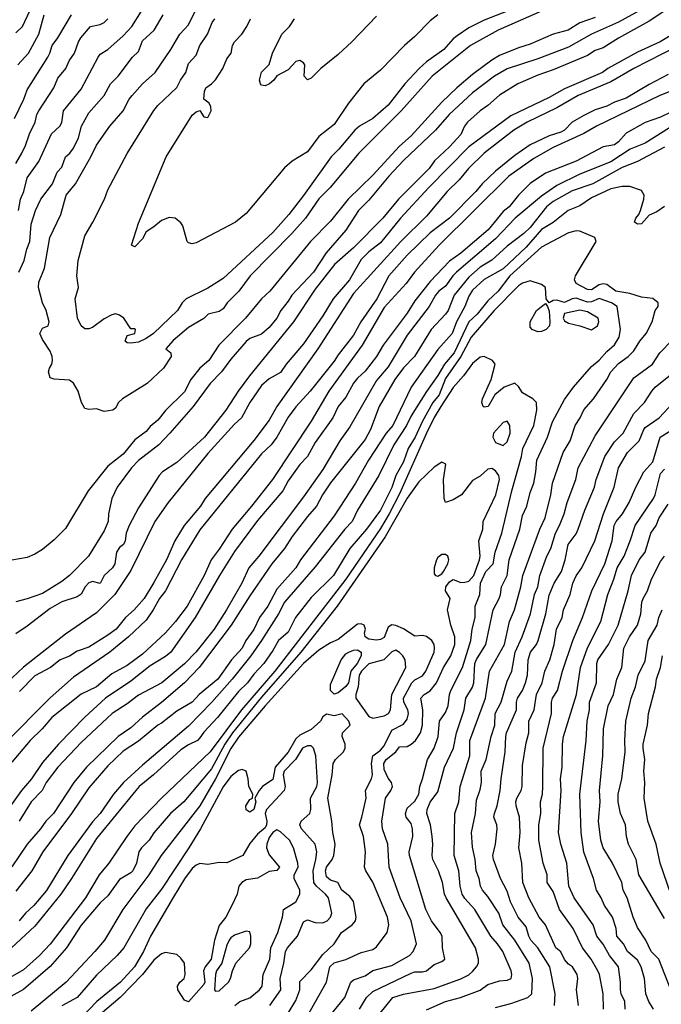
# Model space of a CAD drawing. Header units: metres. Extents: x -46681 to -43747, y -240911 to -237677.
# Tile 856 of 1056: x -44410 to -44327, y -239350 to -239222. Entities that reach past the tile are written whole.
import ezdxf

# ---------------------------------------------------------------- set-up
doc = ezdxf.new("R2010")
doc.units = ezdxf.units.M
doc.layers.add('CONTOUR_INDEX', color=1, linetype='Continuous')
doc.layers.add('CONTOUR_INTER', color=3, linetype='Continuous')

msp = doc.modelspace()

# ---------------------------------------------------------------- linework, layer by layer
at = {"layer": 'CONTOUR_INDEX'}
for points, elevation in [([(-44410.75, -239234.52), (-44409.54, -239232.02), (-44409.1, -239230.78), (-44406.44, -239226.52), (-44406.16, -239226.02), (-44405.87, -239225.02), (-44405.1, -239224.01), (-44403.32, -239221.02)], 110), ([(-44346.46, -239220.52), (-44349.6, -239221.7), (-44351.6, -239222.72), (-44353.1, -239223.76), (-44353.6, -239224.14), (-44354.85, -239225.52), (-44357.1, -239227.16), (-44358.06, -239228.02), (-44359.9, -239230.02), (-44362.1, -239232.8), (-44364.1, -239234.54), (-44365.83, -239235.52), (-44366.43, -239236.02), (-44368.5, -239238.52), (-44369.5, -239239.52), (-44373.1, -239244.54), (-44375.04, -239247.02), (-44377.1, -239249.37), (-44383.6, -239255.34), (-44385.6, -239256.6), (-44388.4, -239258.02), (-44388.91, -239258.52), (-44389.53, -239259.52), (-44392.65, -239262.52), (-44393.6, -239263.19), (-44394.6, -239263.66), (-44395.6, -239263.8), (-44396.1, -239263.73), (-44396.34, -239263.52), (-44396.1, -239262.77), (-44395.1, -239262.52), (-44395.02, -239262.02), (-44395.1, -239261.91), (-44395.6, -239261.92), (-44396.51, -239260.52), (-44397.1, -239260.13), (-44397.6, -239259.98), (-44398.1, -239260.09), (-44399.1, -239260.63), (-44400.6, -239261.73), (-44401.1, -239261.91), (-44401.6, -239261.93), (-44402.1, -239261.54), (-44402.56, -239260.52), (-44402.88, -239258.02), (-44402.41, -239256.52), (-44402.66, -239255.02), (-44402.49, -239253.02), (-44401.6, -239249.81), (-44400.55, -239248.02), (-44399.04, -239245.02), (-44398.6, -239243.81), (-44396.1, -239239.09), (-44392.6, -239233.48), (-44392.1, -239232.84), (-44389.6, -239230.49), (-44389.16, -239229.52), (-44388.44, -239228.52), (-44388.1, -239227.35), (-44387.1, -239226.26), (-44386.63, -239225.02), (-44385.61, -239223.52), (-44385, -239222.02), (-44384.68, -239221.52)], 115), ([(-44323.1, -239222.39), (-44326.65, -239224.52), (-44329.6, -239225.87), (-44333.49, -239228.02), (-44334.16, -239228.52), (-44339.1, -239230.67), (-44341.1, -239231.79), (-44346.1, -239234.18), (-44351.6, -239238.23), (-44356.81, -239243.52), (-44360.46, -239247.52), (-44363.1, -239250.71), (-44364.6, -239251.89), (-44365.6, -239252.89), (-44367.11, -239255.52), (-44369.27, -239258.02), (-44370.6, -239260.24), (-44373.1, -239263.86), (-44375.37, -239266.52), (-44376.1, -239267.59), (-44377.6, -239268.43), (-44378.6, -239269.3), (-44380.09, -239271.52), (-44381.2, -239273.52), (-44382.1, -239274.34), (-44385.6, -239278.17), (-44390.76, -239284.52), (-44392.47, -239287.02), (-44395.6, -239293.39), (-44397.7, -239296.52), (-44400.1, -239298.89), (-44404.1, -239301.66), (-44409.6, -239305.96), (-44415.55, -239311.52)], 110), ([(-44321.1, -239233.01), (-44328.6, -239237.74), (-44330.54, -239238.52), (-44333.1, -239240.15), (-44337.1, -239241.79), (-44340.1, -239243.24), (-44342.1, -239244.62), (-44345.56, -239247.52), (-44348.1, -239250.19), (-44353.17, -239254.52), (-44353.66, -239255.02), (-44354.6, -239256.37), (-44355.5, -239257.02), (-44355.94, -239257.52), (-44356.76, -239259.02), (-44359.6, -239262.76), (-44362.1, -239266.86), (-44363.6, -239268.63), (-44367.1, -239274.66), (-44368.39, -239276.52), (-44370.6, -239280.23), (-44373.1, -239283.79), (-44378.95, -239291.52), (-44380.24, -239293.02), (-44381.14, -239295.02), (-44383.15, -239298.52), (-44384.77, -239301.02), (-44387.15, -239304.02), (-44388.6, -239305.53), (-44391.55, -239308.02), (-44394.6, -239309.61), (-44396.1, -239310.76), (-44398.03, -239312.02), (-44402.1, -239315.78), (-44405.1, -239319.02), (-44406.62, -239321.02), (-44407.15, -239322.02), (-44408.58, -239323.52), (-44410.16, -239326.02)], 105), ([(-44337.1, -239259.49), (-44339.1, -239259.93), (-44339.27, -239260.52), (-44339.1, -239260.89), (-44338.6, -239261.19), (-44337.1, -239261.52), (-44335.6, -239262.03), (-44334.83, -239261.52), (-44334.65, -239261.02), (-44334.71, -239260.52), (-44336.1, -239259.68), (-44337.1, -239259.49)], 100), ([(-44365.83, -239350.52), (-44364.93, -239349.02), (-44364.1, -239348.22), (-44359.1, -239345.81), (-44358.6, -239345.65), (-44357.6, -239345.66), (-44357.1, -239345.54), (-44356.1, -239344.71), (-44355.1, -239344.32), (-44354.72, -239344.02), (-44354.99, -239342.52), (-44355.07, -239341.02), (-44355.32, -239340.52), (-44356.46, -239339.02), (-44357.16, -239337.52), (-44359.31, -239330.52), (-44359.33, -239330.02), (-44358.88, -239328.02), (-44358.93, -239327.02), (-44359.1, -239326.33), (-44359.75, -239325.52), (-44359.85, -239325.02), (-44359.6, -239324.34), (-44358.6, -239323.42), (-44358.1, -239322.52), (-44357.98, -239321.52), (-44357.6, -239320.52), (-44356.98, -239318.02), (-44356.09, -239316.52), (-44355.56, -239315.02), (-44355.42, -239313.02), (-44354.6, -239311.87), (-44354.29, -239311.02), (-44354.09, -239309.52), (-44353.91, -239309.02), (-44352.41, -239306.02), (-44351.31, -239302.52), (-44351.14, -239301.02), (-44350.76, -239299.52), (-44350.75, -239298.02), (-44350.16, -239296.52), (-44350.07, -239295.02), (-44349.36, -239293.52), (-44348.42, -239292.52), (-44348.14, -239291.02), (-44347.26, -239288.52), (-44345.98, -239283.02), (-44344.7, -239278.52), (-44344.55, -239277.52), (-44343.13, -239274.52), (-44342.73, -239272.52), (-44342.77, -239271.52), (-44343.25, -239271.02), (-44344.6, -239270.27), (-44345.1, -239269.44), (-44345.6, -239268.97), (-44346.96, -239269.52), (-44348.21, -239270.52), (-44349.05, -239272.02), (-44349.6, -239272.13), (-44349.73, -239272.02), (-44349.88, -239271.52), (-44349.78, -239271.02), (-44348.65, -239268.52), (-44348.13, -239266.52), (-44348.48, -239266.02), (-44349.6, -239265.5), (-44350.1, -239265.61), (-44351.1, -239266.41), (-44352.28, -239268.02), (-44353.6, -239269.55), (-44355.21, -239272.02), (-44356.1, -239273.48), (-44357.1, -239275.5), (-44360.6, -239283.42), (-44361.97, -239286.02), (-44363.1, -239287.9), (-44367.6, -239294.52), (-44376.86, -239306.52), (-44381.19, -239311.52), (-44385.27, -239317.02), (-44391.6, -239323.02), (-44395.1, -239326.66), (-44396.14, -239328.02), (-44398.46, -239331.52), (-44399.72, -239333.02), (-44401.51, -239336.02), (-44406.1, -239342.06), (-44407.49, -239343.52), (-44409.6, -239345.39), (-44413.1, -239347.41)], 100), ([(-44337.3, -239350.02), (-44337.56, -239348.02), (-44337.38, -239346.52), (-44337.46, -239346.02), (-44338.08, -239345.02), (-44338.6, -239344.67), (-44339.1, -239344.04), (-44339.6, -239343.07), (-44340.25, -239342.52), (-44341.58, -239339.52), (-44342.41, -239338.52), (-44343.77, -239336.02), (-44344.55, -239334.02), (-44344.66, -239331.52), (-44345.07, -239329.52), (-44344.89, -239327.52), (-44344.99, -239325.52), (-44345.42, -239324.02), (-44345.44, -239323.52), (-44345.33, -239323.02), (-44344.75, -239322.02), (-44344.62, -239321.52), (-44344.6, -239318.79), (-44344.1, -239315.85), (-44343.75, -239314.52), (-44343.77, -239313.02), (-44343.08, -239311.52), (-44342.78, -239309.52), (-44342.04, -239308.02), (-44341.67, -239306.52), (-44341.04, -239305.02), (-44340.45, -239303.02), (-44340.17, -239301.02), (-44339.43, -239299.52), (-44339.24, -239298.52), (-44338.38, -239296.52), (-44338.04, -239295.02), (-44337.6, -239294.07), (-44336.85, -239293.02), (-44335.17, -239289.52), (-44334.04, -239286.02), (-44332.63, -239282.52), (-44332.08, -239280.02), (-44330.91, -239278.02), (-44329.39, -239276.52), (-44328.8, -239275.02), (-44328.6, -239274.77), (-44326.8, -239273.52), (-44324.93, -239271.52)], 105), ([(-44326.1, -239338.72), (-44329.43, -239333.02), (-44329.76, -239331.02), (-44330.76, -239329.02), (-44331.02, -239328.02), (-44331.16, -239326.52), (-44331.81, -239325.02), (-44332.11, -239323.52), (-44332.11, -239322.52), (-44331.64, -239320.52), (-44331.2, -239317.02), (-44331.26, -239315.52), (-44331.12, -239313.02), (-44330.45, -239310.02), (-44329.86, -239308.52), (-44329.52, -239307.02), (-44328.6, -239305.15), (-44328.23, -239302.52), (-44327.06, -239300.52), (-44326.84, -239299.52), (-44326.39, -239298.52)], 110), ([(-44382.06, -239350.02), (-44381.42, -239349.52), (-44380.1, -239349.04), (-44378.83, -239348.02), (-44378.52, -239347.52), (-44378.38, -239346.02), (-44377.5, -239344.02), (-44377.38, -239342.52), (-44376.45, -239340.52), (-44375.86, -239338.52), (-44375.71, -239337.52), (-44374.13, -239336.52), (-44373.61, -239335.52), (-44373.58, -239335.02), (-44374.35, -239333.52), (-44374.33, -239333.02), (-44373.82, -239332.02), (-44373.85, -239331.52), (-44374.43, -239329.52), (-44374.96, -239328.52), (-44376.1, -239327.42), (-44376.6, -239327.18), (-44377.1, -239327.49), (-44377.6, -239328.15), (-44377.9, -239329.02), (-44377.92, -239329.52), (-44377.6, -239330.44), (-44376.24, -239332.02), (-44376.6, -239332.44), (-44377.6, -239332.58), (-44379.1, -239333.44), (-44380.6, -239333.68), (-44381.16, -239334.02), (-44381.52, -239334.52), (-44381.75, -239335.52), (-44382.45, -239337.02), (-44383.25, -239338.52), (-44384.1, -239339.61), (-44384.69, -239341.52), (-44385.13, -239344.02), (-44385.93, -239345.02), (-44386.15, -239345.52), (-44385.99, -239347.02), (-44386.1, -239347.3), (-44388.1, -239349.55), (-44388.6, -239349.34), (-44389.47, -239348.02), (-44389.52, -239347.52), (-44389.24, -239347.02), (-44388.68, -239346.52), (-44388.51, -239346.02), (-44388.63, -239344.52), (-44389.1, -239343.86), (-44389.6, -239343.42), (-44391.1, -239343.16), (-44391.6, -239343.33), (-44392.6, -239344.13), (-44394.08, -239346.02), (-44397, -239349.02), (-44409.1, -239359.29)], 95)]:
    msp.add_lwpolyline(points, dxfattribs=dict(at, elevation=elevation))
at = {"layer": 'CONTOUR_INTER'}
for points, elevation in [([(-44410.23, -239246.52), (-44410, -239245.02), (-44409.56, -239244.02), (-44409.1, -239242.27), (-44407.6, -239240.13), (-44405.93, -239236.52), (-44404.87, -239235.52), (-44404.6, -239235.03), (-44404.36, -239233.52), (-44402.1, -239230.7), (-44399.86, -239226.52), (-44399.6, -239226.14), (-44398.6, -239225.55), (-44396.6, -239223.77), (-44395.47, -239222.52), (-44392.97, -239218.52)], 112), ([(-44342.04, -239220.52), (-44347.76, -239223.02), (-44351.36, -239225.02), (-44356.37, -239229.02), (-44360.4, -239233.52), (-44365.91, -239239.02), (-44369.64, -239243.52), (-44371.1, -239244.98), (-44372.86, -239247.52), (-44374.62, -239249.52), (-44380.07, -239255.02), (-44381.52, -239257.02), (-44383.05, -239258.52), (-44383.6, -239259.29), (-44384.1, -239259.66), (-44385.55, -239260.02), (-44386.1, -239260.57), (-44388.1, -239261.76), (-44390.1, -239263.45), (-44391.04, -239264.52), (-44390.39, -239265.02), (-44390.35, -239265.52), (-44391.37, -239267.02), (-44393.5, -239269.02), (-44396.68, -239271.02), (-44397.21, -239271.52), (-44397.6, -239272.24), (-44397.94, -239272.52), (-44399.1, -239272.68), (-44400.1, -239272.34), (-44401.1, -239272.43), (-44401.6, -239272.31), (-44402.03, -239271.52), (-44402.45, -239270.02), (-44403.1, -239268.97), (-44403.6, -239268.61), (-44405.6, -239268.47), (-44406.1, -239268.31), (-44406.32, -239267.52), (-44406.21, -239267.02), (-44405.91, -239266.52), (-44405.8, -239266.02), (-44405.87, -239265.52), (-44406.1, -239264.81), (-44407.1, -239263.31), (-44407.45, -239262.52), (-44407.1, -239261.83), (-44406.4, -239261.52), (-44406.27, -239261.02), (-44406.66, -239259.52), (-44407.13, -239258.52), (-44407.64, -239256.52), (-44407.6, -239255.83), (-44406.85, -239254.02), (-44406.16, -239250.02), (-44404.75, -239247.02), (-44404.04, -239244.52), (-44402.83, -239243.02), (-44400.83, -239239.52), (-44400.1, -239237.99), (-44398.35, -239235.52), (-44396.59, -239233.52), (-44395.83, -239232.02), (-44395.43, -239231.52), (-44394.1, -239230.02), (-44392.45, -239228.52), (-44390.38, -239225.52), (-44389.22, -239223.52), (-44388.1, -239222.33), (-44386.22, -239218.52)], 114), ([(-44328.6, -239220.05), (-44332.1, -239221.96), (-44335.6, -239223.54), (-44338.6, -239225.22), (-44342.6, -239226.74), (-44346.6, -239228.05), (-44348.24, -239229.02), (-44351.1, -239231.16), (-44354.16, -239234.02), (-44355.93, -239236.02), (-44360.1, -239240.01), (-44362, -239242.02), (-44364.6, -239245.16), (-44365.94, -239246.52), (-44367.6, -239249.08), (-44370.18, -239252.02), (-44371.81, -239254.52), (-44374.64, -239257.52), (-44375.1, -239258.31), (-44376.08, -239259.52), (-44376.57, -239260.52), (-44377.6, -239261.74), (-44378.6, -239262.6), (-44380.1, -239263.16), (-44380.6, -239263.55), (-44382.6, -239265.85), (-44383.79, -239267.52), (-44385.26, -239269.02), (-44387.49, -239272.02), (-44390.52, -239275.52), (-44391.96, -239277.02), (-44394.6, -239279.06), (-44395.53, -239280.02), (-44397.38, -239282.52), (-44398.1, -239284.02), (-44398.53, -239286.02), (-44398.57, -239287.02), (-44399.1, -239288.24), (-44401.14, -239291.52), (-44403.58, -239294.02), (-44404.6, -239294.8), (-44407.1, -239296.37), (-44409.1, -239297.09), (-44410.6, -239297.46)], 112), ([(-44410.6, -239223.37), (-44409.72, -239222.52), (-44408.75, -239220.52)], 108), ([(-44326.05, -239220.52), (-44328.1, -239221.84), (-44332.1, -239224.04), (-44334.1, -239225.31), (-44335.1, -239225.67), (-44336.1, -239226.31), (-44340.6, -239228.18), (-44342.6, -239228.87), (-44345.18, -239230.02), (-44347.6, -239231.49), (-44349.1, -239232.82), (-44350.12, -239233.52), (-44351.76, -239235.02), (-44352.14, -239235.52), (-44352.6, -239236.59), (-44354.1, -239238.23), (-44356.05, -239240.02), (-44356.73, -239241.02), (-44360.75, -239245.02), (-44362.8, -239247.52), (-44366.6, -239251.35), (-44369.08, -239253.52), (-44371.6, -239256.75), (-44374.44, -239261.02), (-44380.14, -239268.02), (-44381.62, -239270.02), (-44383.25, -239272.52), (-44386.02, -239276.02), (-44389.6, -239279.32), (-44391.47, -239280.52), (-44391.94, -239281.02), (-44394.6, -239285.23), (-44395.83, -239287.52), (-44396.2, -239288.52), (-44396.34, -239289.52), (-44396.55, -239290.02), (-44397.1, -239290.38), (-44397.48, -239291.02), (-44397.71, -239292.52), (-44397.99, -239293.02), (-44399.07, -239294.02), (-44399.6, -239295.07), (-44400.6, -239294.83), (-44401.1, -239294.99), (-44401.58, -239295.52), (-44402.1, -239296.45), (-44402.6, -239296.8), (-44404.6, -239297.48), (-44406.1, -239298.32), (-44409.1, -239300.63), (-44410.6, -239301.63)], 111), ([(-44410.33, -239227.52), (-44408.95, -239226.02), (-44407.58, -239223.52), (-44406.9, -239221.02)], 109), ([(-44410.18, -239254.52), (-44409.49, -239253.02), (-44409.15, -239251.52), (-44408.78, -239250.52), (-44408.6, -239248.27), (-44408.02, -239246.52), (-44407.32, -239245.02), (-44405.83, -239243.02), (-44405.21, -239241.52), (-44404.6, -239240.87), (-44404.12, -239239.52), (-44403.55, -239239.02), (-44403.1, -239238.4), (-44402.43, -239237.02), (-44402.03, -239235.52), (-44401.1, -239233.8), (-44399.08, -239231.52), (-44398.26, -239230.02), (-44397.24, -239229.02), (-44395.38, -239226.52), (-44394.6, -239225.79), (-44394.1, -239224.4), (-44392.59, -239223.02), (-44391.39, -239221.02)], 113), ([(-44355.62, -239221.02), (-44356.6, -239221.8), (-44358.6, -239223.85), (-44359.97, -239225.02), (-44363.1, -239228.23), (-44365.26, -239230.02), (-44367.27, -239232.52), (-44369.1, -239235.29), (-44371.1, -239236.88), (-44372.6, -239238.86), (-44374.6, -239240.09), (-44375.6, -239240.95), (-44380.6, -239246.91), (-44381.98, -239248.02), (-44387.1, -239250.7), (-44387.6, -239250.85), (-44388.1, -239250.73), (-44388.28, -239250.52), (-44388.84, -239248.52), (-44389.1, -239248.12), (-44389.85, -239247.52), (-44390.6, -239247.42), (-44391.6, -239247.79), (-44392.6, -239248.65), (-44393.6, -239249.3), (-44394.1, -239250.21), (-44395.1, -239251.23), (-44395.52, -239251.02), (-44394.6, -239248.15), (-44391.02, -239239.52), (-44387.6, -239234.09), (-44387.1, -239233.64), (-44386.6, -239233.47), (-44386.1, -239234.29), (-44385.6, -239234.38), (-44385.14, -239233.52), (-44385.18, -239233.02), (-44385.42, -239232.52), (-44386.08, -239232.02), (-44386.03, -239231.02), (-44385.82, -239230.52), (-44385.1, -239230.02), (-44384.6, -239229.47), (-44383.63, -239228.02), (-44383.1, -239226.77), (-44382.52, -239226.02), (-44382.36, -239225.02), (-44382.12, -239224.52), (-44381.15, -239223.52), (-44380.48, -239222.52), (-44380.01, -239221.52)], 116), ([(-44363.6, -239221.2), (-44366.8, -239224.52), (-44368.6, -239226.19), (-44370.85, -239228.02), (-44372.1, -239229.26), (-44372.6, -239229.48), (-44373.01, -239229.02), (-44372.93, -239227.52), (-44373.1, -239227.27), (-44373.6, -239226.95), (-44374.1, -239227.08), (-44375.1, -239228.19), (-44376.6, -239228.95), (-44376.99, -239229.52), (-44377.53, -239230.02), (-44378.1, -239230.26), (-44378.6, -239230.18), (-44378.72, -239230.02), (-44378.84, -239229.52), (-44378.6, -239228.5), (-44377.6, -239227.47), (-44377.17, -239226.02), (-44375.95, -239223.52), (-44374.94, -239222.52), (-44374.31, -239221.52)], 117), ([(-44335.1, -239221.37), (-44337.1, -239222.07), (-44338.65, -239223.02), (-44340.6, -239223.55), (-44343.6, -239224.86), (-44345.1, -239225.3), (-44347.6, -239226.33), (-44348.6, -239226.92), (-44351.1, -239228.78), (-44353.14, -239230.52), (-44355.1, -239232.41), (-44359.1, -239236.77), (-44360.6, -239238.11), (-44364.1, -239241.9), (-44367.28, -239245.02), (-44369.6, -239247.89), (-44372.21, -239250.52), (-44377.52, -239257.02), (-44378.6, -239258.02), (-44380.66, -239260.52), (-44384.16, -239264.02), (-44385.46, -239266.02), (-44386.6, -239267.02), (-44387.79, -239268.52), (-44388.6, -239270.12), (-44391.1, -239272.56), (-44392.1, -239273.82), (-44393.1, -239274.65), (-44393.6, -239275.27), (-44395.1, -239276.37), (-44396.6, -239278.22), (-44398.6, -239279.78), (-44401.18, -239283.02), (-44404.1, -239287.91), (-44405.6, -239289.41), (-44407.1, -239290.66), (-44408.1, -239291.26), (-44409.1, -239291.68), (-44411.1, -239292.05)], 113), ([(-44410.6, -239240.37), (-44409.81, -239239.02), (-44409.33, -239238.02), (-44408.82, -239236.52), (-44408.08, -239235.02), (-44407.84, -239234.02), (-44407.59, -239233.52), (-44405.62, -239230.52), (-44405.1, -239229.27), (-44404.06, -239228.02), (-44403.66, -239227.02), (-44402.93, -239226.02), (-44402.43, -239224.52), (-44402.11, -239224.02), (-44400.87, -239222.52), (-44399.6, -239222.26), (-44399.1, -239222), (-44398.6, -239221.52)], 111), ([(-44322.6, -239224.18), (-44330.1, -239228.02), (-44333.1, -239229.75), (-44337.32, -239231.52), (-44340.1, -239233.14), (-44343.98, -239235.02), (-44345.72, -239236.02), (-44349.58, -239239.02), (-44351.64, -239241.02), (-44352.85, -239242.52), (-44354.41, -239244.02), (-44357.1, -239247.24), (-44360.44, -239250.52), (-44366.6, -239257.32), (-44371.27, -239264.52), (-44376.61, -239272.02), (-44377.6, -239273.81), (-44379.6, -239276.46), (-44385.91, -239284.02), (-44386.53, -239285.02), (-44388.65, -239287.52), (-44389.87, -239289.52), (-44390.97, -239292.02), (-44392.6, -239294.93), (-44393.89, -239297.02), (-44395.17, -239298.52), (-44396.31, -239299.52), (-44397.53, -239301.02), (-44398.6, -239301.83), (-44401.1, -239303.39), (-44402.6, -239303.89), (-44403.6, -239304.55), (-44404.8, -239305.02), (-44406.09, -239306.02), (-44408.1, -239307.09), (-44410.1, -239309.13)], 109), ([(-44325.6, -239228.79), (-44328.1, -239230.08), (-44331.1, -239231.86), (-44332.6, -239232.38), (-44333.6, -239232.93), (-44335.1, -239233.41), (-44336.6, -239234.11), (-44338.1, -239235.01), (-44339.11, -239236.02), (-44339.6, -239236.32), (-44341.1, -239236.79), (-44343.6, -239237.93), (-44345.6, -239239.34), (-44348.1, -239241.38), (-44349.82, -239243.02), (-44350.65, -239244.02), (-44354.09, -239247.52), (-44356.6, -239249.39), (-44359.6, -239252.3), (-44361.98, -239255.02), (-44363.56, -239258.02), (-44365.66, -239261.02), (-44366.6, -239262.72), (-44368.6, -239265.28), (-44369.1, -239266.13), (-44372.23, -239270.02), (-44374.1, -239272.06), (-44375.1, -239273.43), (-44376.6, -239276.03), (-44377.33, -239277.02), (-44378.6, -239278.2), (-44386.6, -239288.09), (-44389.02, -239292.02), (-44391.09, -239296.02), (-44391.87, -239297.02), (-44392.68, -239298.52), (-44393.6, -239299.84), (-44395.93, -239302.02), (-44398.35, -239304.02), (-44403.1, -239307.27), (-44406.1, -239309.98), (-44412.12, -239316.02)], 108), ([(-44323.6, -239230.3), (-44326.68, -239231.52), (-44334.94, -239235.52), (-44336.6, -239236.48), (-44340.6, -239238.29), (-44343.1, -239239.71), (-44346.35, -239242.02), (-44355.46, -239251.02), (-44358.65, -239254.52), (-44359.73, -239256.02), (-44362.6, -239259.13), (-44365.46, -239264.02), (-44369.8, -239270.02), (-44372.1, -239273.95), (-44377.16, -239281.52), (-44379.88, -239285.02), (-44382.43, -239288.02), (-44384.1, -239290.63), (-44385.16, -239292.02), (-44386.07, -239294.02), (-44388.27, -239298.02), (-44389.78, -239300.02), (-44391.1, -239301.51), (-44394.1, -239304.3), (-44396.1, -239305.75), (-44398.1, -239306.83), (-44400.1, -239308.55), (-44402.1, -239309.49), (-44405.9, -239312.52), (-44407.18, -239314.02), (-44408.72, -239315.52), (-44411.1, -239318.33)], 107), ([(-44323.1, -239232.67), (-44326.6, -239234.33), (-44328.6, -239235.03), (-44331.1, -239236.42), (-44332.1, -239237.58), (-44332.6, -239237.95), (-44334.1, -239238.2), (-44337.6, -239240.06), (-44341.6, -239241.62), (-44343.6, -239243), (-44345.1, -239244.52), (-44346.34, -239246.02), (-44347.1, -239246.65), (-44349.07, -239249.02), (-44352.6, -239252.05), (-44354.1, -239253.08), (-44356.6, -239255.73), (-44358.6, -239258.25), (-44359.6, -239259.88), (-44362.72, -239264.02), (-44363.6, -239265.51), (-44365.1, -239267.41), (-44366.1, -239268.32), (-44366.6, -239268.98), (-44367.6, -239270.82), (-44368.6, -239272.02), (-44369.3, -239273.52), (-44371.6, -239276.71), (-44372.6, -239278.53), (-44373.6, -239279.6), (-44375.1, -239281.73), (-44375.81, -239283.02), (-44379.1, -239286.86), (-44382.1, -239290.93), (-44384.05, -239294.02), (-44387.22, -239299.52), (-44390.4, -239304.02), (-44391.1, -239304.6), (-44393.1, -239305.81), (-44395.6, -239307.79), (-44398.91, -239310.02), (-44401.6, -239312.47), (-44405.05, -239316.02), (-44407.1, -239318.38), (-44408.55, -239320.52), (-44409.84, -239322.02), (-44413.6, -239327.2)], 106), ([(-44326.1, -239238.27), (-44329.6, -239240.1), (-44331.6, -239240.92), (-44335.44, -239243.02), (-44338.1, -239243.94), (-44340.6, -239245.32), (-44341.46, -239246.02), (-44343.6, -239248.7), (-44344.43, -239249.52), (-44346.6, -239251.13), (-44348.6, -239252.98), (-44350.1, -239253.9), (-44351.6, -239255.18), (-44353.48, -239257.52), (-44354.26, -239259.52), (-44354.6, -239260), (-44356.48, -239262.02), (-44358.64, -239265.52), (-44360.1, -239266.99), (-44361.22, -239268.52), (-44363.26, -239272.02), (-44364.37, -239275.02), (-44365.1, -239276.34), (-44369.6, -239281.96), (-44370.63, -239283.52), (-44371.43, -239285.02), (-44372.6, -239286.34), (-44374.6, -239288.97), (-44375.57, -239290.52), (-44377.25, -239292.52), (-44380.1, -239296.68), (-44382.53, -239300.52), (-44386.72, -239306.02), (-44388.63, -239308.02), (-44391.6, -239310.59), (-44394.1, -239312.5), (-44395.6, -239313.87), (-44397.28, -239315.02), (-44401.39, -239319.02), (-44403.04, -239321.02), (-44405.69, -239325.02), (-44406.7, -239326.02), (-44407.36, -239327.02), (-44409.1, -239329.04), (-44411.1, -239331.96)], 104), ([(-44326.1, -239245.97), (-44327.1, -239246.66), (-44328.1, -239247.1), (-44329.1, -239248.23), (-44329.6, -239248.28), (-44330.01, -239248.02), (-44329.84, -239247.52), (-44329.42, -239247.02), (-44329.22, -239246.52), (-44328.77, -239245.02), (-44328.74, -239244.52), (-44329.1, -239243.9), (-44330.6, -239243.38), (-44331.6, -239243.36), (-44333.1, -239243.68), (-44335.6, -239244.87), (-44337.1, -239245.88), (-44338.64, -239246.52), (-44340.6, -239248.08), (-44342.1, -239248.97), (-44344.1, -239251.27), (-44347.1, -239254.12), (-44349.6, -239255.47), (-44351.1, -239256.9), (-44351.6, -239257.64), (-44352.08, -239259.02), (-44353.18, -239261.02), (-44353.77, -239262.52), (-44355.6, -239264.62), (-44359.09, -239269.52), (-44361.47, -239274.52), (-44362.36, -239275.52), (-44364.65, -239279.02), (-44366.33, -239282.02), (-44369.1, -239286.28), (-44373.52, -239292.02), (-44374.13, -239293.02), (-44376.6, -239295.82), (-44377.75, -239298.02), (-44378.85, -239299.52), (-44379.6, -239301.07), (-44380.65, -239302.52), (-44381.1, -239303.52), (-44382.49, -239305.02), (-44384.26, -239307.52), (-44386.69, -239309.52), (-44387.6, -239310.55), (-44389.6, -239311.69), (-44391.6, -239313.27), (-44392.1, -239313.52), (-44394.6, -239315.6), (-44396.6, -239316.93), (-44398.6, -239318.81), (-44401.1, -239321.69), (-44403.34, -239325.02), (-44407.06, -239330.02), (-44408.52, -239332.52), (-44410.6, -239335.17)], 103), ([(-44357.1, -239350.59), (-44354.6, -239349.52), (-44352.68, -239349.02), (-44350.1, -239348.03), (-44349.1, -239347.32), (-44347.6, -239346.82), (-44346.6, -239346.73), (-44346.07, -239346.52), (-44345.97, -239346.02), (-44346.08, -239345.52), (-44347.15, -239343.02), (-44347.83, -239342.02), (-44348.73, -239341.02), (-44350.81, -239337.52), (-44352.1, -239336.12), (-44352.45, -239335.52), (-44352.72, -239334.52), (-44352.88, -239332.52), (-44353.49, -239330.52), (-44353.39, -239325.02), (-44352.88, -239323.52), (-44352.71, -239321.52), (-44351.43, -239317.52), (-44351.45, -239315.52), (-44349.41, -239310.02), (-44348.89, -239306.52), (-44346.95, -239303.02), (-44346.27, -239300.02), (-44345.64, -239298.52), (-44344.79, -239295.52), (-44344.53, -239294.02), (-44342.31, -239288.02), (-44341.64, -239286.52), (-44340.91, -239283.52), (-44340.68, -239282.02), (-44339.29, -239278.02), (-44338.38, -239276.52), (-44337.72, -239274.52), (-44337.07, -239273.52), (-44336.6, -239272.46), (-44335.33, -239271.02), (-44333.61, -239268.52), (-44333.1, -239267.52), (-44332.1, -239266.42), (-44330.81, -239265.52), (-44330.1, -239264.8), (-44329.3, -239263.52), (-44328.46, -239262.52), (-44327.69, -239261.02), (-44327.31, -239259.52), (-44326.9, -239259.02), (-44326.93, -239258.52), (-44327.6, -239257.97), (-44329.1, -239257.81), (-44330.6, -239257.31), (-44332.43, -239257.02), (-44333.6, -239256.12), (-44334.1, -239256.06), (-44334.6, -239256.2), (-44335.6, -239256.82), (-44336.1, -239256.8), (-44337.6, -239256.02), (-44337.83, -239255.52), (-44337.69, -239255.02), (-44334.98, -239250.52), (-44335.16, -239250.02), (-44337.1, -239249.19), (-44337.6, -239249.15), (-44338.6, -239249.41), (-44342.1, -239251.3), (-44346.23, -239255.02), (-44347.76, -239257.02), (-44349.1, -239258.25), (-44350.49, -239260.02), (-44351.6, -239261.02), (-44353.47, -239265.02), (-44354.75, -239266.52), (-44355.6, -239268.01), (-44357.1, -239270.09), (-44359.1, -239273.25), (-44359.72, -239274.52), (-44361.34, -239277.02), (-44363.32, -239281.02), (-44366.1, -239285.52), (-44366.77, -239287.02), (-44367.73, -239288.02), (-44371.6, -239292.93), (-44375.58, -239297.52), (-44376.39, -239299.02), (-44378.6, -239302.52), (-44379.99, -239304.52), (-44382.39, -239307.52), (-44385.06, -239310.52), (-44388.1, -239313.65), (-44394.1, -239318.72), (-44396.56, -239321.02), (-44397.85, -239322.52), (-44399.61, -239325.02), (-44400.6, -239326.13), (-44403.81, -239330.52), (-44406.6, -239335.08), (-44408.23, -239337.02), (-44409.34, -239338.02), (-44410.16, -239339.02)], 102), ([(-44363.15, -239351.02), (-44361.47, -239349.02), (-44360.1, -239348.58), (-44356.1, -239347.81), (-44352.6, -239346.55), (-44351.6, -239346.04), (-44351.1, -239345.61), (-44350.58, -239345.02), (-44350.34, -239344.52), (-44350.32, -239344.02), (-44350.72, -239342.52), (-44354.54, -239336.02), (-44354.74, -239335.52), (-44355, -239334.02), (-44355.53, -239332.52), (-44356.25, -239331.02), (-44356.37, -239330.52), (-44356.27, -239329.02), (-44356.36, -239328.02), (-44356.57, -239326.52), (-44357.04, -239325.02), (-44357.02, -239324.52), (-44356.6, -239323.56), (-44355.6, -239322.23), (-44354.76, -239319.02), (-44353.58, -239316.52), (-44353.19, -239314.52), (-44352.18, -239311.52), (-44351.95, -239310.02), (-44351.1, -239308.58), (-44350.92, -239308.02), (-44350.8, -239305.52), (-44350.6, -239304.98), (-44349.37, -239303.02), (-44348.43, -239298.52), (-44347.63, -239297.02), (-44347.44, -239296.52), (-44347.31, -239295.52), (-44346.58, -239294.02), (-44346.32, -239292.02), (-44344.92, -239288.02), (-44344.6, -239286.24), (-44344.02, -239285.02), (-44343.6, -239283.21), (-44343.09, -239282.02), (-44342.83, -239280.52), (-44342.74, -239279.02), (-44341.32, -239276.02), (-44340.68, -239274.02), (-44339.1, -239271.12), (-44337.93, -239269.52), (-44335.6, -239266.84), (-44334.6, -239266.01), (-44333.6, -239264.85), (-44332.6, -239263.98), (-44331.99, -239263.02), (-44331.8, -239262.02), (-44332.26, -239259.02), (-44333, -239258.52), (-44334.6, -239257.97), (-44335.6, -239258.4), (-44336.1, -239258.44), (-44337.6, -239257.93), (-44338.1, -239258.01), (-44339.1, -239258.48), (-44340.1, -239258.19), (-44340.6, -239258.23), (-44341.1, -239258.51), (-44341.52, -239258.02), (-44341.6, -239256.52), (-44342.1, -239256.13), (-44343.6, -239255.66), (-44344.6, -239255.97), (-44345.1, -239256.33), (-44348.27, -239259.52), (-44351.27, -239263.02), (-44352.61, -239265.52), (-44354.6, -239268.37), (-44355.46, -239270.52), (-44356.25, -239271.52), (-44357.66, -239274.02), (-44358.58, -239276.02), (-44359.47, -239277.52), (-44360.1, -239279.24), (-44361.09, -239281.02), (-44361.6, -239282.56), (-44363.1, -239285.53), (-44364.93, -239288.02), (-44367.08, -239290.52), (-44369.21, -239294.02), (-44372.1, -239296.9), (-44374.18, -239299.52), (-44375.1, -239301.4), (-44376.39, -239302.52), (-44377.1, -239303.81), (-44378.28, -239305.52), (-44379.6, -239306.88), (-44380.43, -239308.02), (-44381.6, -239309.15), (-44384.32, -239312.52), (-44386.1, -239314.46), (-44386.6, -239315.19), (-44386.93, -239315.52), (-44388.1, -239316.08), (-44389.1, -239316.76), (-44392.66, -239320.02), (-44394.54, -239321.52), (-44394.97, -239322.02), (-44400.1, -239328.31), (-44403.34, -239333.52), (-44404.71, -239335.52), (-44408.1, -239339.71), (-44411.16, -239342.52)], 101), ([(-44342.11, -239259.02), (-44341.6, -239258.6), (-44341.32, -239259.02), (-44341.1, -239259.6), (-44341.02, -239261.02), (-44341.09, -239261.52), (-44341.49, -239262.02), (-44342.1, -239262.28), (-44342.6, -239262.31), (-44343.32, -239262.02), (-44343.6, -239261.68), (-44343.61, -239261.02), (-44342.75, -239259.52), (-44342.11, -239259.02)], 101), ([(-44348.1, -239350.28), (-44346.1, -239349.8), (-44343.88, -239349.02), (-44343.37, -239348.52), (-44343.27, -239346.52), (-44343.74, -239344.52), (-44345.6, -239341.55), (-44347.17, -239339.52), (-44347.66, -239338.02), (-44349.1, -239335.86), (-44349.81, -239335.02), (-44350.08, -239334.52), (-44350.25, -239333.52), (-44350.62, -239332.52), (-44350.74, -239331.02), (-44351.1, -239329.41), (-44351.24, -239327.52), (-44350.7, -239325.02), (-44350.6, -239323.29), (-44350.1, -239321.92), (-44349.92, -239321.02), (-44349.98, -239319.52), (-44349.32, -239318.02), (-44348.68, -239315.02), (-44348.17, -239313.52), (-44348.13, -239312.02), (-44347.35, -239310.52), (-44346.6, -239307.81), (-44345.96, -239306.52), (-44345.56, -239304.02), (-44344.64, -239302.02), (-44343.56, -239299.02), (-44343.04, -239296.52), (-44342.61, -239295.52), (-44342.32, -239294.02), (-44341.4, -239291.52), (-44340.9, -239290.52), (-44340.31, -239288.52), (-44339.76, -239287.52), (-44339.18, -239286.02), (-44338.77, -239284.52), (-44337.63, -239281.52), (-44337.35, -239280.02), (-44335.1, -239275.87), (-44330.1, -239268.28), (-44327.65, -239266.52), (-44326.68, -239265.02), (-44325.1, -239263.38)], 103), ([(-44340.41, -239350.02), (-44340.32, -239348.52), (-44341.01, -239345.02), (-44342.6, -239342.52), (-44343.51, -239341.52), (-44343.76, -239341.02), (-44344.1, -239339.8), (-44345.14, -239338.52), (-44346.15, -239336.52), (-44346.6, -239335.17), (-44347.47, -239333.52), (-44348.36, -239331.02), (-44348.44, -239330.52), (-44348.09, -239329.02), (-44347.9, -239327.02), (-44347.95, -239326.52), (-44348.3, -239325.52), (-44348.25, -239325.02), (-44347.87, -239324.02), (-44347.48, -239322.02), (-44347.37, -239320.52), (-44346.83, -239317.02), (-44346.78, -239315.02), (-44346.67, -239314.52), (-44345.36, -239311.52), (-44345.37, -239310.52), (-44345.24, -239310.02), (-44344.58, -239309.02), (-44344.19, -239308.02), (-44343.94, -239307.02), (-44343.85, -239305.02), (-44343.53, -239304.02), (-44342.77, -239303.02), (-44342.55, -239302.52), (-44341.55, -239299.02), (-44341.1, -239296.6), (-44340.46, -239295.02), (-44339.5, -239293.52), (-44339.04, -239292.02), (-44338.62, -239290.02), (-44337.6, -239288.62), (-44337.32, -239288.02), (-44336.47, -239285.52), (-44335.2, -239282.52), (-44334.98, -239281.52), (-44333.88, -239278.52), (-44332.6, -239276.64), (-44331.47, -239275.52), (-44330.1, -239272.94), (-44328.68, -239271.52), (-44327.75, -239270.02), (-44327.29, -239269.52), (-44325.1, -239267.75)], 104), ([(-44346.6, -239273.95), (-44347.1, -239274.1), (-44347.6, -239274.64), (-44348.36, -239275.52), (-44348.46, -239276.02), (-44348.1, -239276.71), (-44347.1, -239277.13), (-44346.6, -239276.61), (-44346.2, -239275.52), (-44346.25, -239274.52), (-44346.6, -239273.95)], 99), ([(-44334.05, -239350.52), (-44334.09, -239348.52), (-44334.56, -239346.02), (-44334.76, -239345.52), (-44335.64, -239344.02), (-44336.77, -239342.52), (-44338, -239340.02), (-44339.78, -239337.52), (-44340.6, -239335.19), (-44341.37, -239334.02), (-44341.38, -239333.02), (-44341.91, -239331.52), (-44342.46, -239328.52), (-44342.47, -239326.52), (-44342.21, -239325.02), (-44342.24, -239323.52), (-44342, -239322.52), (-44341.93, -239321.52), (-44341.88, -239316.52), (-44340.79, -239312.02), (-44340.79, -239310.52), (-44340.68, -239310.02), (-44340.02, -239309.02), (-44339.37, -239306.52), (-44338.05, -239302.52), (-44336.78, -239299.52), (-44335.54, -239296.02), (-44333.86, -239292.52), (-44332.89, -239289.52), (-44332.66, -239287.52), (-44332.4, -239287.02), (-44331.54, -239286.02), (-44330.7, -239284.52), (-44329.83, -239282.52), (-44328.76, -239280.52), (-44327.6, -239279.22), (-44326.65, -239276.02), (-44324.22, -239274.52)], 106), ([(-44370.19, -239352.02), (-44367.72, -239349.02), (-44366.96, -239347.02), (-44366.6, -239346.72), (-44365.1, -239346.16), (-44364.1, -239345.48), (-44361.6, -239344.82), (-44359.3, -239343.52), (-44358.84, -239343.02), (-44358.4, -239342.02), (-44359.08, -239339.02), (-44360.52, -239336.02), (-44361.97, -239332.02), (-44362.14, -239329.02), (-44362.84, -239327.02), (-44362.9, -239326.02), (-44362.44, -239323.02), (-44361.74, -239322.02), (-44361.54, -239321.52), (-44361.67, -239321.02), (-44362.1, -239320.43), (-44362.6, -239319.3), (-44362.65, -239318.52), (-44362.33, -239318.02), (-44361.09, -239317.02), (-44360.6, -239316.34), (-44359.6, -239316.3), (-44359.1, -239315.99), (-44358.53, -239315.52), (-44357.86, -239314.52), (-44357.6, -239313.52), (-44357.55, -239311.52), (-44357.85, -239310.02), (-44357.39, -239309.52), (-44356.6, -239309.08), (-44355.81, -239308.02), (-44354.86, -239306.02), (-44353.92, -239304.52), (-44353.42, -239303.02), (-44353.39, -239302.02), (-44353.92, -239300.52), (-44354.35, -239298.52), (-44354.03, -239297.02), (-44354.63, -239296.02), (-44354.58, -239295.52), (-44354.1, -239294.85), (-44353.6, -239294.58), (-44352.6, -239294.96), (-44352.1, -239294.92), (-44351.6, -239294.76), (-44350.92, -239294.02), (-44350.17, -239292.02), (-44350.09, -239291.52), (-44350.27, -239289.52), (-44349.77, -239288.02), (-44349.7, -239287.02), (-44348.04, -239283.52), (-44347.59, -239281.52), (-44347.67, -239281.02), (-44348.1, -239280.39), (-44348.6, -239280.12), (-44349.1, -239280.17), (-44350.1, -239281.11), (-44351.1, -239281.67), (-44352.55, -239283.52), (-44353.6, -239284.18), (-44354.6, -239284.53), (-44354.78, -239284.02), (-44354.9, -239281.52), (-44354.58, -239279.52), (-44355.1, -239279.27), (-44356.1, -239279.95), (-44358.1, -239281.84), (-44359.6, -239283.97), (-44362.48, -239289.02), (-44368.74, -239298.02), (-44373.47, -239304.02), (-44378.6, -239309.88), (-44382.36, -239314.52), (-44383.37, -239316.02), (-44385.1, -239319.2), (-44388.72, -239323.52), (-44390.43, -239325.02), (-44392.6, -239327.54), (-44393.2, -239328.52), (-44394.2, -239329.52), (-44394.57, -239330.02), (-44394.86, -239331.52), (-44395.36, -239332.52), (-44395.6, -239332.77), (-44397.1, -239333.61), (-44398.6, -239335.78), (-44399.6, -239336.66), (-44402.1, -239339.6), (-44403.98, -239342.52), (-44406.1, -239344.95), (-44409.6, -239347.94), (-44412.1, -239349.33)], 99), ([(-44331.22, -239350.52), (-44331.24, -239349.52), (-44331.72, -239348.52), (-44331.82, -239348.02), (-44331.82, -239347.02), (-44332.09, -239345.02), (-44333.27, -239343.52), (-44334.1, -239342.07), (-44334.92, -239341.02), (-44335.4, -239339.52), (-44337.86, -239336.02), (-44338.56, -239334.52), (-44338.83, -239331.52), (-44339.6, -239329.02), (-44339.9, -239327.52), (-44339.54, -239322.02), (-44339.64, -239320.52), (-44339.42, -239319.02), (-44339.36, -239316.02), (-44339.23, -239315.02), (-44337.56, -239309.52), (-44337.01, -239306.02), (-44336.1, -239303.46), (-44334.38, -239300.02), (-44333.49, -239296.52), (-44332.68, -239294.52), (-44332.25, -239293.02), (-44331.33, -239291.52), (-44330.54, -239289.52), (-44329.92, -239287.52), (-44327.54, -239284.02), (-44327.31, -239283.52), (-44326.6, -239280.74), (-44326.1, -239280.21)], 107), ([(-44327.54, -239350.52), (-44328.13, -239349.52), (-44328.52, -239348.52), (-44328.69, -239346.52), (-44329.15, -239345.02), (-44329.6, -239344.15), (-44330.9, -239343.02), (-44331.41, -239342.02), (-44332.28, -239341.02), (-44332.38, -239340.02), (-44332.86, -239338.52), (-44333.92, -239337.02), (-44334.32, -239336.02), (-44334.95, -239335.02), (-44335.33, -239333.52), (-44336.6, -239330.06), (-44336.96, -239327.52), (-44337.1, -239322.52), (-44336.29, -239315.52), (-44336.18, -239313.02), (-44335.87, -239311.52), (-44335.84, -239310.52), (-44334.94, -239308.02), (-44334.92, -239305.52), (-44334.79, -239305.02), (-44333.4, -239303.02), (-44332.13, -239300.52), (-44330.83, -239296.02), (-44330.39, -239294.02), (-44329.38, -239292.02), (-44328.6, -239291.01), (-44327.89, -239288.52), (-44327.19, -239287.52), (-44326.78, -239286.52), (-44325.6, -239284.75)], 108), ([(-44355.1, -239291.31), (-44355.6, -239291.69), (-44355.8, -239292.02), (-44356.11, -239293.02), (-44356.1, -239293.84), (-44355.94, -239294.02), (-44355.6, -239294.12), (-44355.1, -239293.84), (-44354.86, -239293.52), (-44354.32, -239292.52), (-44354.19, -239292.02), (-44354.3, -239291.52), (-44354.6, -239291.3), (-44355.1, -239291.31)], 98), ([(-44325.27, -239348.02), (-44326.82, -239344.02), (-44327.84, -239343.02), (-44328.52, -239341.52), (-44329.6, -239339.88), (-44330.19, -239338.52), (-44330.94, -239336.02), (-44331.47, -239335.02), (-44331.64, -239334.02), (-44332.86, -239331.52), (-44334.06, -239329.52), (-44334.38, -239328.52), (-44334.67, -239326.02), (-44334.47, -239323.52), (-44334.57, -239322.02), (-44334.14, -239317.52), (-44334.03, -239314.02), (-44333.43, -239311.02), (-44332.75, -239309.52), (-44332.29, -239307.52), (-44331.64, -239306.02), (-44331.4, -239303.52), (-44330.65, -239302.02), (-44329.6, -239300.52), (-44329.18, -239299.02), (-44329.05, -239297.52), (-44328.87, -239297.02), (-44328.3, -239296.02), (-44327.77, -239294.52), (-44326.6, -239292.23), (-44326.1, -239291.52)], 109), ([(-44372.6, -239351.37), (-44370.11, -239347.02), (-44369.69, -239345.02), (-44369.1, -239344.48), (-44367.6, -239344.07), (-44365.6, -239343.16), (-44364.1, -239342.76), (-44363.6, -239342.4), (-44362.2, -239340.52), (-44361.99, -239339.52), (-44362.18, -239338.52), (-44364.1, -239333.96), (-44365.01, -239332.52), (-44365.17, -239332.02), (-44365.04, -239330.02), (-44365.3, -239328.02), (-44365.84, -239326.52), (-44365.51, -239325.52), (-44364.97, -239323.02), (-44365.04, -239322.02), (-44364.26, -239320.52), (-44364.14, -239320.02), (-44364.25, -239318.52), (-44364.07, -239317.52), (-44363.1, -239316.78), (-44362.6, -239316.22), (-44361.6, -239314.2), (-44360.1, -239313.38), (-44359.6, -239312.73), (-44359.42, -239312.02), (-44359.54, -239311.52), (-44360.06, -239310.52), (-44360.1, -239310.01), (-44359.02, -239308.02), (-44358.6, -239307.64), (-44357.6, -239307.12), (-44357.18, -239306.52), (-44356.11, -239304.02), (-44356.03, -239303.52), (-44356.11, -239303.02), (-44356.42, -239302.52), (-44357.1, -239301.98), (-44357.6, -239301.87), (-44358.6, -239301.94), (-44360.1, -239300.99), (-44361.1, -239300.55), (-44361.6, -239300.48), (-44362.1, -239300.78), (-44362.6, -239302.13), (-44363.1, -239302.39), (-44363.6, -239302.47), (-44364.6, -239302.33), (-44365.09, -239302.02), (-44365.17, -239301.52), (-44365.06, -239301.02), (-44365.22, -239300.52), (-44365.6, -239300.32), (-44366.1, -239300.37), (-44368.6, -239302.36), (-44369.6, -239302.8), (-44371.1, -239303.77), (-44373.1, -239305.51), (-44378.1, -239311), (-44381.6, -239315.11), (-44382.6, -239316.57), (-44384.58, -239320.52), (-44386.6, -239324.04), (-44391.66, -239330.52), (-44393.28, -239333.02), (-44396.64, -239337.52), (-44399.06, -239341.52), (-44400.29, -239343.02), (-44404.03, -239347.02), (-44408.6, -239350.79)], 98), ([(-44367.23, -239304.02), (-44366.6, -239303.77), (-44366.1, -239303.73), (-44365.62, -239304.02), (-44365.6, -239304.52), (-44366.14, -239305.52), (-44366.96, -239306.52), (-44367.25, -239308.02), (-44367.6, -239308.51), (-44368.6, -239309.3), (-44369.1, -239309.48), (-44369.62, -239309.02), (-44369.6, -239308.25), (-44368.23, -239305.02), (-44367.6, -239304.24), (-44367.23, -239304.02)], 98), ([(-44361.6, -239303.99), (-44362.66, -239305.02), (-44364.6, -239305.55), (-44365.58, -239306.52), (-44365.88, -239307.02), (-44366.01, -239308.52), (-44366.29, -239309.52), (-44366.3, -239310.02), (-44364.6, -239312.39), (-44364.1, -239312.62), (-44362.6, -239312.31), (-44362.04, -239312.02), (-44361.79, -239311.52), (-44361.6, -239309.52), (-44359.8, -239306.02), (-44359.87, -239305.02), (-44360.18, -239304.52), (-44360.6, -239304.06), (-44361.1, -239303.77), (-44361.6, -239303.99)], 97), ([(-44325.28, -239335.52), (-44326.66, -239331.52), (-44327.16, -239329.02), (-44328.26, -239326.02), (-44328.74, -239323.02), (-44328.65, -239321.02), (-44328.8, -239319.52), (-44328.63, -239318.02), (-44328.86, -239316.52), (-44328.85, -239316.02), (-44328.29, -239313.52), (-44328.17, -239312.02), (-44327.27, -239308.52), (-44327.15, -239307.52), (-44326.59, -239306.02), (-44326.35, -239304.52)], 111), ([(-44375.11, -239351.02), (-44374.1, -239349.4), (-44373.59, -239348.02), (-44373.6, -239346.9), (-44372.1, -239345.41), (-44370.6, -239343.39), (-44369.1, -239342), (-44368.17, -239340.52), (-44366.77, -239339.52), (-44366.34, -239339.02), (-44366.24, -239338.52), (-44366.6, -239336.5), (-44367.1, -239335.83), (-44368.14, -239335.02), (-44368.65, -239334.02), (-44369.6, -239333.71), (-44370.1, -239333.27), (-44370.27, -239332.52), (-44370.13, -239332.02), (-44369.39, -239331.02), (-44369.17, -239330.52), (-44368.99, -239329.02), (-44369.31, -239327.52), (-44369.41, -239326.02), (-44369.93, -239323.02), (-44369.38, -239320.02), (-44369.27, -239318.52), (-44368.93, -239318.02), (-44367.92, -239317.02), (-44367.69, -239316.52), (-44367.67, -239316.02), (-44368.07, -239315.02), (-44368.04, -239314.52), (-44367.03, -239313.52), (-44367.19, -239313.02), (-44368.1, -239312.07), (-44369.1, -239312.33), (-44370.1, -239312.11), (-44370.6, -239312.46), (-44370.9, -239313.02), (-44372.1, -239314.1), (-44373.6, -239314.83), (-44374.1, -239315.31), (-44375.1, -239317.04), (-44376.82, -239319.02), (-44377.1, -239320.62), (-44378.46, -239321.52), (-44378.89, -239322.02), (-44379.46, -239323.02), (-44379.34, -239323.52), (-44379.59, -239324.52), (-44380.1, -239324.87), (-44380.6, -239324.56), (-44380.62, -239324.02), (-44380.1, -239323.22), (-44379.74, -239323.02), (-44379.73, -239322.52), (-44380.22, -239321.52), (-44380.31, -239320.52), (-44380.6, -239319.51), (-44381.1, -239319.31), (-44381.6, -239319.42), (-44382.6, -239320.22), (-44383.6, -239321.58), (-44386.55, -239327.02), (-44388.05, -239329.52), (-44391.6, -239334.88), (-44393.6, -239337.45), (-44396.52, -239342.52), (-44397.4, -239343.52), (-44400.1, -239346.09), (-44402.6, -239349.01), (-44404.6, -239350.07)], 97), ([(-44377.49, -239350.02), (-44376.07, -239348.02), (-44376.17, -239346.52), (-44375.66, -239344.52), (-44375.44, -239343.02), (-44375.2, -239342.52), (-44373.91, -239341.02), (-44373.1, -239339.14), (-44372.6, -239338.87), (-44371.6, -239339.22), (-44370.6, -239339.28), (-44370.03, -239339.02), (-44369.58, -239338.52), (-44369.42, -239338.02), (-44369.87, -239336.02), (-44370.24, -239335.52), (-44371.44, -239334.52), (-44371.76, -239334.02), (-44371.87, -239332.52), (-44371.49, -239331.02), (-44371.38, -239330.02), (-44371.6, -239329.04), (-44373.36, -239327.02), (-44373.61, -239326.52), (-44373.42, -239326.02), (-44372.31, -239325.02), (-44372.17, -239324.52), (-44372.2, -239323.02), (-44371.39, -239321.52), (-44371.28, -239321.02), (-44371.49, -239317.52), (-44371.82, -239316.52), (-44372.1, -239316.24), (-44372.6, -239316.22), (-44373.23, -239316.52), (-44374.18, -239318.02), (-44375.62, -239319.52), (-44375.75, -239320.02), (-44375.51, -239321.52), (-44375.65, -239322.02), (-44377.93, -239324.52), (-44378.13, -239325.02), (-44377.91, -239326.02), (-44377.92, -239326.52), (-44378.1, -239326.9), (-44379.1, -239327.74), (-44380.1, -239328.95), (-44381, -239330.52), (-44383.1, -239331.47), (-44384.1, -239331.42), (-44385.6, -239331.66), (-44386.6, -239331.56), (-44387.1, -239331.78), (-44387.6, -239332.22), (-44388.6, -239333.55), (-44390.1, -239335.96), (-44393.06, -239341.02), (-44393.96, -239343.02), (-44395.15, -239345.02), (-44396.96, -239347.02), (-44400.03, -239349.52), (-44402.1, -239351.63)], 96), ([(-44380.6, -239340.37), (-44382.1, -239340.86), (-44382.6, -239341.21), (-44382.78, -239341.52), (-44383.1, -239342.2), (-44383.76, -239344.52), (-44384.44, -239345.52), (-44384.59, -239346.02), (-44384.69, -239348.02), (-44384.6, -239348.18), (-44384.1, -239348.13), (-44382.9, -239347.02), (-44382.61, -239346.52), (-44382.38, -239345.52), (-44381.92, -239344.52), (-44380.16, -239342.52), (-44379.99, -239342.02), (-44379.96, -239341.02), (-44380.1, -239340.45), (-44380.6, -239340.37)], 94)]:
    msp.add_lwpolyline(points, dxfattribs=dict(at, elevation=elevation))

doc.saveas('drawing.dxf')
